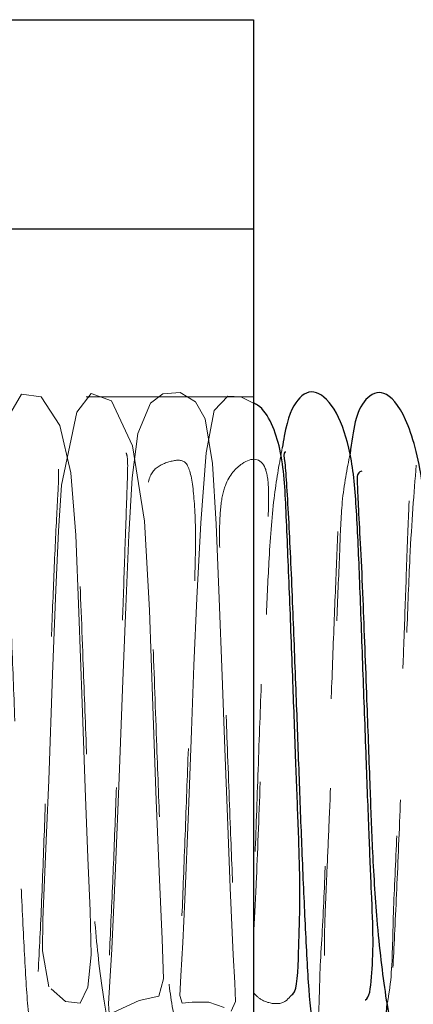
# Model space of a CAD drawing. Header units: inches. Extents: x 220 to 877, y 4 to 174.
# Tile 424 of 656: x 458.681 to 458.916, y 137.798 to 138.386. Entities that reach past the tile are written whole.
import ezdxf

# ---------------------------------------------------------------- set-up
doc = ezdxf.new("R2010")
doc.units = ezdxf.units.IN
doc.header["$LTSCALE"] = 0.5
doc.header["$MEASUREMENT"] = 0
doc.linetypes.add('HIDDEN', pattern=[0.225, 0.15, -0.075])
doc.layers.add('SVD-M-S', color=8, linetype='Continuous')

msp = doc.modelspace()

# ---------------------------------------------------------------- linework, layer by layer
at = {"layer": 'SVD-M-S', "linetype": 'Continuous', "lineweight": 25}
for p, q in [((458.07062, 138.38572), (458.82062, 138.38572)), ((458.82062, 138.38572), (458.82062, 138.26072)), ((458.82062, 138.26072), (458.07062, 138.26072)), ((458.82062, 138.26072), (458.82062, 137.47772))]:
    msp.add_line(p, q, dxfattribs=at)
at = {"layer": 'SVD-M-S', "linetype": 'HIDDEN', "lineweight": 18}
for p, q in [((458.82062, 138.16072), (458.07062, 138.16072)), ((458.68196, 138.16217), (458.67279, 138.14653)), ((458.69374, 138.16066), (458.68196, 138.16217)), ((458.70497, 138.14357), (458.69374, 138.16066)), ((458.7236, 138.16256), (458.71497, 138.15159)), ((458.73577, 138.15833), (458.7236, 138.16256)), ((458.76649, 138.16241), (458.75898, 138.15681)), ((458.77679, 138.1632), (458.76649, 138.16241)), ((458.78596, 138.15765), (458.77679, 138.1632)), ((458.80537, 138.16098), (458.79714, 138.15254)), ((458.81304, 138.16074), (458.80537, 138.16098)), ((458.82062, 138.15688), (458.81304, 138.16074)), ((458.74826, 138.13152), (458.73577, 138.15833)), ((458.75898, 138.15681), (458.75151, 138.13877)), ((458.79181, 138.14757), (458.78596, 138.15765)), ((458.79714, 138.15254), (458.79226, 138.12733)), ((458.71497, 138.15159), (458.7059, 138.10796)), ((458.7962, 138.12079), (458.79181, 138.14757)), ((458.7115, 138.11523), (458.70497, 138.14357)), ((458.75151, 138.13877), (458.74807, 138.11243)), ((458.7555, 138.08642), (458.74826, 138.13152)), ((458.79226, 138.12733), (458.78906, 138.08555)), ((458.79823, 138.08459), (458.7962, 138.12079)), ((458.71438, 138.07806), (458.7115, 138.11523)), ((458.74807, 138.11243), (458.74616, 138.0783)), ((458.7059, 138.10796), (458.70411, 138.08074)), ((458.75844, 138.03333), (458.7555, 138.08642)), ((458.78906, 138.08555), (458.78672, 138.04056)), ((458.80015, 138.04034), (458.79823, 138.08459)), ((458.70411, 138.08074), (458.70254, 138.04541)), ((458.71623, 138.03195), (458.71438, 138.07806)), ((458.74616, 138.0783), (458.74428, 138.03541)), ((458.70254, 138.04541), (458.70059, 137.99524)), ((458.74428, 138.03541), (458.74239, 137.9863)), ((458.78672, 138.04056), (458.78505, 138.00031)), ((458.8019, 137.99423), (458.80015, 138.04034)), ((458.71822, 137.97789), (458.71623, 138.03195)), ((458.76043, 137.97606), (458.75844, 138.03333)), ((458.78505, 138.00031), (458.7836, 137.96142)), ((458.70059, 137.99524), (458.69824, 137.93198)), ((458.80349, 137.95065), (458.8019, 137.99423)), ((458.74239, 137.9863), (458.74041, 137.93349)), ((458.72009, 137.92723), (458.71822, 137.97789)), ((458.7625, 137.91973), (458.76043, 137.97606)), ((458.7836, 137.96142), (458.7818, 137.91338)), ((458.805, 137.91008), (458.80349, 137.95065)), ((458.69824, 137.93198), (458.69696, 137.9005)), ((458.74041, 137.93349), (458.73821, 137.87936)), ((458.72169, 137.88566), (458.72009, 137.92723)), ((458.76436, 137.87263), (458.7625, 137.91973)), ((458.7818, 137.91338), (458.77963, 137.86053)), ((458.80666, 137.86759), (458.805, 137.91008)), ((458.69696, 137.9005), (458.69571, 137.8724)), ((458.72303, 137.85393), (458.72169, 137.88566)), ((458.73821, 137.87936), (458.73592, 137.831)), ((458.69571, 137.8724), (458.69475, 137.84871)), ((458.76598, 137.83695), (458.76436, 137.87263)), ((458.80849, 137.82765), (458.80666, 137.86759)), ((458.77963, 137.86053), (458.77842, 137.83505)), ((458.72353, 137.82762), (458.72303, 137.85393)), ((458.69475, 137.84871), (458.69449, 137.83017)), ((458.76685, 137.81344), (458.76598, 137.83695)), ((458.69449, 137.83017), (458.69842, 137.80856)), ((458.73592, 137.831), (458.73482, 137.81169)), ((458.77842, 137.83505), (458.77718, 137.81524)), ((458.72171, 137.80838), (458.72353, 137.82762)), ((458.80945, 137.81089), (458.80849, 137.82765)), ((458.76396, 137.80301), (458.76685, 137.81344)), ((458.77718, 137.81524), (458.77654, 137.80334)), ((458.69842, 137.80856), (458.69842, 137.80856)), ((458.69982, 137.80732), (458.7082, 137.79994)), ((458.71698, 137.79891), (458.72171, 137.80838)), ((458.73482, 137.81169), (458.73402, 137.79836)), ((458.80989, 137.79978), (458.80945, 137.81089)), ((458.73718, 137.79349), (458.75229, 137.80035)), ((458.75229, 137.80035), (458.76396, 137.80301)), ((458.77654, 137.80334), (458.77807, 137.79893)), ((458.7082, 137.79994), (458.71698, 137.79891)), ((458.73402, 137.79836), (458.73437, 137.79279)), ((458.77807, 137.79893), (458.78396, 137.7994)), ((458.78396, 137.7994), (458.79402, 137.79944)), ((458.79402, 137.79944), (458.80305, 137.79626)), ((458.80721, 137.79401), (458.80989, 137.79978))]:
    msp.add_line(p, q, dxfattribs=at)
at = {"layer": 'SVD-M-S', "linetype": 'Continuous', "lineweight": 25}
for points, knots in [([(458.8874, 137.80087), (458.88742, 137.80088), (458.88993, 137.8016), (458.89112, 137.81306), (458.89245, 137.83392), (458.89109, 137.86475), (458.88956, 137.90195), (458.88788, 137.94729), (458.88596, 137.99933), (458.88414, 138.04972), (458.88238, 138.09277), (458.87953, 138.12685), (458.8705, 138.15377), (458.85732, 138.16635), (458.84627, 138.16041), (458.84049, 138.14741), (458.83817, 138.1326), (458.83779, 138.1302)], [0, 0, 0, 0, 0.000807, 0.076408, 0.145175, 0.204668, 0.26624, 0.338879, 0.422593, 0.509358, 0.589634, 0.664571, 0.735131, 0.810492, 0.893578, 0.982758, 1, 1, 1, 1]), ([(458.93079, 137.80381), (458.93202, 137.80437), (458.93605, 137.80618), (458.93536, 137.81876), (458.93393, 137.84867), (458.93221, 137.8884), (458.93028, 137.93975), (458.92819, 137.99728), (458.92636, 138.05431), (458.92327, 138.10578), (458.91404, 138.14627), (458.90032, 138.16537), (458.88906, 138.16232), (458.88135, 138.1503), (458.87919, 138.13351), (458.8783, 138.12662)], [0, 0, 0, 0, 0.02721, 0.089135, 0.154218, 0.22901, 0.314191, 0.408157, 0.503205, 0.600104, 0.7, 0.794653, 0.878556, 0.950164, 1, 1, 1, 1]), ([(458.84303, 137.80348), (458.8434, 137.8037), (458.84696, 137.80582), (458.84732, 137.82695), (458.84879, 137.86242), (458.84743, 137.90329), (458.84578, 137.94578), (458.84407, 137.99363), (458.84205, 138.04594), (458.84015, 138.09146), (458.83857, 138.12401), (458.832, 138.14453), (458.82591, 138.15447), (458.82144, 138.15651), (458.82062, 138.15688)], [0, 0, 0, 0, 0.015575, 0.147223, 0.263989, 0.353632, 0.435638, 0.535471, 0.653215, 0.777486, 0.888222, 0.939819, 0.988953, 1, 1, 1, 1]), ([(458.84002, 138.12763), (458.83973, 138.12771), (458.83831, 138.12814), (458.83945, 138.12191), (458.84035, 138.10771), (458.84201, 138.07971), (458.84383, 138.03814), (458.84588, 137.98535), (458.8477, 137.93556), (458.84948, 137.88841), (458.85149, 137.84307), (458.8534, 137.80571), (458.85623, 137.77864), (458.86119, 137.76468), (458.86946, 137.75849), (458.8811, 137.75788), (458.89113, 137.76508), (458.89889, 137.77892), (458.89994, 137.79147), (458.90056, 137.7989)], [0, 0, 0, 0, 0.010839, 0.054867, 0.103213, 0.154436, 0.249452, 0.333702, 0.407024, 0.479663, 0.559435, 0.646476, 0.730819, 0.80442, 0.83782, 0.871382, 0.907602, 0.945261, 1, 1, 1, 1]), ([(458.88534, 138.11625), (458.88493, 138.11613), (458.88226, 138.11536), (458.88264, 138.10901), (458.88312, 138.09378), (458.88465, 138.07014), (458.8862, 138.03248), (458.88805, 137.98432), (458.88994, 137.93306), (458.89155, 137.88895), (458.89424, 137.84413), (458.8996, 137.79924), (458.90609, 137.76802), (458.91632, 137.75518), (458.92855, 137.76031), (458.93988, 137.77628), (458.94075, 137.79129), (458.9411, 137.79724)], [0, 0, 0, 0, 0.007879, 0.05098, 0.099215, 0.152762, 0.209815, 0.310285, 0.390649, 0.454785, 0.531094, 0.626444, 0.731288, 0.822635, 0.898084, 0.959662, 1, 1, 1, 1])]:
    msp.add_open_spline(points, degree=3, knots=knots, dxfattribs=at)
at = {"layer": 'SVD-M-S', "linetype": 'HIDDEN', "lineweight": 18}
for points, knots in [([(458.83779, 138.1302), (458.83613, 138.12141), (458.83272, 138.10335), (458.82987, 138.06659), (458.8282, 138.02785), (458.82651, 137.98257), (458.82449, 137.92772), (458.82249, 137.87431), (458.82115, 137.84937), (458.82062, 137.83958)], [0, 0, 0, 0, 0.13128, 0.269982, 0.386926, 0.519853, 0.68457, 0.876083, 1, 1, 1, 1]), ([(458.90056, 137.7989), (458.9011, 137.80194), (458.90358, 137.81598), (458.9036, 137.8455), (458.90596, 137.89039), (458.90754, 137.93587), (458.90903, 137.97651), (458.91049, 138.01559), (458.91195, 138.0564), (458.91313, 138.08923), (458.9141, 138.11129), (458.91463, 138.12632), (458.9136, 138.12987), (458.90906, 138.12461), (458.89968, 138.11876), (458.88908, 138.11816), (458.88653, 138.11686), (458.88534, 138.11625)], [0, 0, 0, 0, 0.028031, 0.129517, 0.227296, 0.312662, 0.385702, 0.450489, 0.531625, 0.632615, 0.690475, 0.748358, 0.846064, 0.886998, 0.924806, 0.964766, 1, 1, 1, 1]), ([(458.5932, 138.11513), (458.59183, 138.11402), (458.58722, 138.11028), (458.58885, 138.08716), (458.59087, 138.04058), (458.59329, 137.98046), (458.59534, 137.92299), (458.59714, 137.87727), (458.59863, 137.84178), (458.60113, 137.80941), (458.60623, 137.78072), (458.61319, 137.76145), (458.62386, 137.75512), (458.63687, 137.7668), (458.64714, 137.7967), (458.65106, 137.8369), (458.65301, 137.88496), (458.6548, 137.93857), (458.65679, 137.99191), (458.65853, 138.03749), (458.66003, 138.07261), (458.66143, 138.09945), (458.6609, 138.11513), (458.65721, 138.12361), (458.64989, 138.1242), (458.63808, 138.11629), (458.63208, 138.09951), (458.63169, 138.07394), (458.63245, 138.04926), (458.63371, 138.02068), (458.63544, 137.98001), (458.63724, 137.92932), (458.63928, 137.87666), (458.6415, 137.82647), (458.64379, 137.78952), (458.65299, 137.76616), (458.66536, 137.75841), (458.67828, 137.7584), (458.6882, 137.77218), (458.69077, 137.79724), (458.69291, 137.8326), (458.69484, 137.87902), (458.69663, 137.92871), (458.69841, 137.97829), (458.70019, 138.02566), (458.70192, 138.0683), (458.70344, 138.09797), (458.70442, 138.11446), (458.70366, 138.1234), (458.70218, 138.12504), (458.68098, 138.12208), (458.67204, 138.12825), (458.67024, 138.12797), (458.67084, 138.12042), (458.67248, 138.09945), (458.67435, 138.06041), (458.67651, 138.00749), (458.67839, 137.95665), (458.68016, 137.90894), (458.682, 137.86296), (458.68417, 137.82038), (458.68599, 137.78931), (458.69083, 137.76784), (458.69794, 137.7583), (458.71372, 137.7585), (458.72708, 137.76951), (458.73349, 137.79473), (458.73448, 137.82899), (458.7366, 137.87085), (458.73833, 137.91743), (458.73988, 137.95986), (458.74132, 137.99865), (458.74275, 138.03805), (458.74413, 138.07951), (458.7452, 138.10902), (458.74561, 138.12338), (458.74428, 138.12943), (458.74245, 138.12331), (458.72, 138.11762), (458.71446, 138.11588), (458.71383, 138.10709), (458.7149, 138.09053), (458.71671, 138.05804), (458.71857, 138.00894), (458.72067, 137.95304), (458.72233, 137.90661), (458.72429, 137.86333), (458.72838, 137.81772), (458.73435, 137.77959), (458.74277, 137.75866), (458.75419, 137.75578), (458.7678, 137.76975), (458.77467, 137.79425), (458.77679, 137.82458), (458.77845, 137.86508), (458.78033, 137.91384), (458.78221, 137.96468), (458.7838, 138.00877), (458.78544, 138.0477), (458.78637, 138.08162), (458.7847, 138.10841), (458.78129, 138.12348), (458.77238, 138.12296), (458.75987, 138.1183), (458.75597, 138.10535), (458.75771, 138.07672), (458.75922, 138.04452), (458.7609, 138.00577), (458.76268, 137.95545), (458.76467, 137.90265), (458.76626, 137.8621), (458.76801, 137.82819), (458.77163, 137.79629), (458.77759, 137.77087), (458.78609, 137.75668), (458.79816, 137.75789), (458.81094, 137.7782), (458.81792, 137.81316), (458.82051, 137.85637), (458.82225, 137.90715), (458.8242, 137.96133), (458.82609, 138.0121), (458.82767, 138.05267), (458.82924, 138.08472), (458.83002, 138.1068), (458.82735, 138.1246), (458.81627, 138.12474), (458.80408, 138.1119), (458.80064, 138.09558), (458.80013, 138.07694), (458.80085, 138.0529), (458.80208, 138.02468), (458.80342, 137.9937), (458.80497, 137.95242), (458.80668, 137.90458), (458.80871, 137.85767), (458.81, 137.82387), (458.81279, 137.79749), (458.81488, 137.77885), (458.81995, 137.77355), (458.82062, 137.77286)], [0, 0, 0, 0, 0.00349, 0.01181, 0.021303, 0.031724, 0.041026, 0.048611, 0.054796, 0.061365, 0.068681, 0.076602, 0.084842, 0.093261, 0.101672, 0.11015, 0.118781, 0.127705, 0.136448, 0.144074, 0.150565, 0.15632, 0.16234, 0.168626, 0.175858, 0.184393, 0.194309, 0.199446, 0.204612, 0.209784, 0.214935, 0.224852, 0.233638, 0.24122, 0.254101, 0.260399, 0.263783, 0.2675, 0.275513, 0.284223, 0.293433, 0.302157, 0.310376, 0.318125, 0.325754, 0.333518, 0.34141, 0.345268, 0.348912, 0.355516, 0.362199, 0.366011, 0.370165, 0.374736, 0.379752, 0.389993, 0.399128, 0.407104, 0.414282, 0.422127, 0.430801, 0.439969, 0.448132, 0.455201, 0.458677, 0.462421, 0.470256, 0.47869, 0.487576, 0.495461, 0.502244, 0.507932, 0.514111, 0.522114, 0.531848, 0.536872, 0.541369, 0.548849, 0.555608, 0.559479, 0.563802, 0.568641, 0.574007, 0.584843, 0.593751, 0.600648, 0.607396, 0.61592, 0.626169, 0.635846, 0.644097, 0.650751, 0.657104, 0.66426, 0.672296, 0.681193, 0.689423, 0.696518, 0.702544, 0.709323, 0.71755, 0.726349, 0.734322, 0.741671, 0.749282, 0.758079, 0.762953, 0.768113, 0.778288, 0.786804, 0.793596, 0.799827, 0.8068, 0.814558, 0.822706, 0.83105, 0.839396, 0.847737, 0.856207, 0.864923, 0.873938, 0.882177, 0.889282, 0.895285, 0.90118, 0.907403, 0.921855, 0.931017, 0.936057, 0.94116, 0.946313, 0.951495, 0.956681, 0.96184, 0.971343, 0.979568, 0.98651, 0.992806, 0.999054, 1, 1, 1, 1]), ([(458.85678, 137.78097), (458.85685, 137.78113), (458.85999, 137.78812), (458.85952, 137.81051), (458.86247, 137.85104), (458.86412, 137.90001), (458.86595, 137.95038), (458.86773, 137.99964), (458.86954, 138.04548), (458.87111, 138.08462), (458.87335, 138.11491), (458.87184, 138.12317), (458.86832, 138.12454), (458.85657, 138.12075), (458.84178, 138.12791), (458.84042, 138.12769), (458.84002, 138.12763)], [0, 0, 0, 0, 0.002407, 0.104301, 0.205524, 0.301031, 0.39131, 0.477487, 0.5637, 0.650489, 0.736433, 0.814561, 0.850302, 0.885794, 0.966452, 1, 1, 1, 1]), ([(458.8783, 138.12662), (458.87649, 138.11759), (458.87323, 138.10132), (458.87211, 138.06724), (458.87023, 138.02608), (458.86822, 137.97076), (458.86632, 137.91863), (458.86458, 137.87952), (458.86343, 137.85435), (458.8628, 137.83425), (458.86314, 137.81498), (458.86872, 137.8038), (458.88075, 137.79689), (458.8852, 137.79955), (458.8874, 137.80087)], [0, 0, 0, 0, 0.090198, 0.162415, 0.250383, 0.358786, 0.483651, 0.544893, 0.603789, 0.660156, 0.713897, 0.813645, 0.908183, 1, 1, 1, 1]), ([(458.91779, 138.11985), (458.91647, 138.10309), (458.91432, 138.0758), (458.91218, 138.01935), (458.91023, 137.96746), (458.90814, 137.91176), (458.90582, 137.85781), (458.90401, 137.82126), (458.90277, 137.80111), (458.90263, 137.7935), (458.90477, 137.79244), (458.91233, 137.79913), (458.9273, 137.80042), (458.9298, 137.80285), (458.93079, 137.80381)], [0, 0, 0, 0, 0.15011, 0.244335, 0.341283, 0.443806, 0.553926, 0.670857, 0.730775, 0.786132, 0.836442, 0.903493, 0.961771, 1, 1, 1, 1]), ([(458.82062, 137.80513), (458.82211, 137.80346), (458.82544, 137.79973), (458.83789, 137.79727), (458.84129, 137.80137), (458.84303, 137.80348)], [0, 0, 0, 0, 0.28405, 0.632284, 1, 1, 1, 1])]:
    msp.add_open_spline(points, degree=3, knots=knots, dxfattribs=at)

doc.saveas('drawing.dxf')
